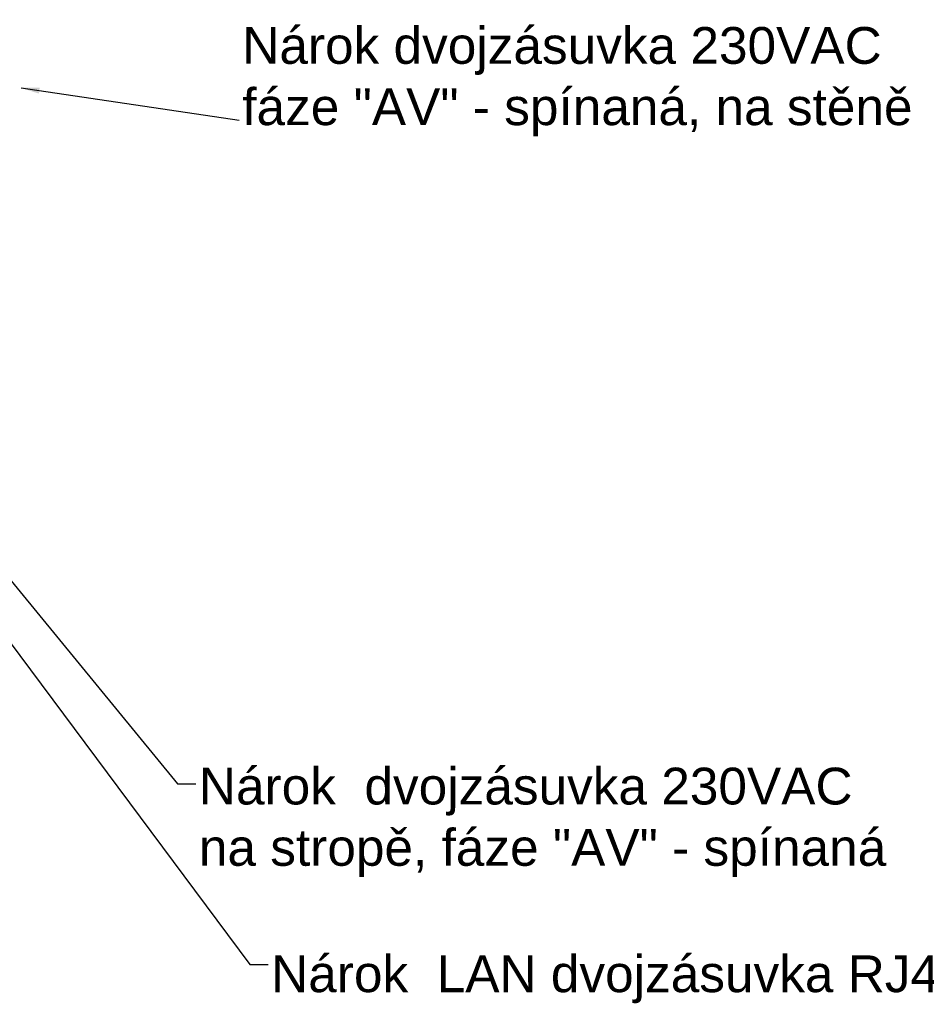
# Model space of a CAD drawing. Header units: millimetres. Extents: x 40090 to 187415, y -53271 to 40260.
# Tile 336 of 406: x 144677 to 149609, y 9491 to 14845. Entities that reach past the tile are written whole.
import ezdxf

# ---------------------------------------------------------------- set-up
doc = ezdxf.new("R2010")
doc.units = ezdxf.units.MM
doc.layers.add('AVM_nárokLAN', color=30, linetype='Continuous')
doc.layers.add('AVM_sp_230VAC', color=170, linetype='Continuous')
doc.styles.add('AVM', font='arial.ttf')
doc.dimstyles.new('AVM-1_50', dxfattribs={"dimscale": 40, "dimtxt": 2.5, "dimasz": 2.5, "dimexe": 1.25, "dimexo": 0.625, "dimtad": 1, "dimdec": 0, "dimrnd": 1, "dimtxsty": 'AVM', "dimcen": 2.5, "dimclrd": 256, "dimclre": 256, "dimclrt": 256, "dimadec": 0, "dimazin": 0, "dimtfac": 1, "dimtdec": 0, "dimtmove": 0, "dimatfit": 3, "dimfxl": 0, "dimarcsym": 0})

msp = doc.modelspace()

# ---------------------------------------------------------------- texts
at = {"layer": 'AVM_nárokLAN', "insert": (146045.1, 9756.9), "char_height": 200, "attachment_point": 1, "style": 'AVM'}
msp.add_mtext('Nárok  LAN dvojzásuvka RJ45, na stropě', dxfattribs=at)
at = {"layer": 'AVM_sp_230VAC', "char_height": 200, "style": 'AVM'}
for s, insert, attachment_point in [('Nárok dvojzásuvka 230VAC\\Pfáze "AV" - spínaná, na stěně', (145887.9, 14211.2), 7), ('Nárok  dvojzásuvka 230VAC\\Pna stropě, fáze "AV" - spínaná ', (145651.9, 10777.5), 1)]:
    msp.add_mtext(s, dxfattribs=dict(at, insert=insert, attachment_point=attachment_point))

# ---------------------------------------------------------------- leaders
at = {"layer": 'AVM_nárokLAN', "annotation_type": 0, "has_hookline": 1, "hookline_direction": 0, "text_width": 5076.4}
msp.add_leader([(142733.5, 13995.6), (145928.5, 9706.9), (146028.5, 9706.9)], dimstyle='AVM-1_50', override={"dimgap": 0.625, "dimtad": 0}, dxfattribs=at)
at = {"layer": 'AVM_sp_230VAC', "annotation_type": 0, "has_hookline": 1, "hookline_direction": 0}
for points, text_width in [([(144684.5, 14474.2), (145871.2, 14298.1)], 3632.3), ([(142817.4, 14002.3), (145535.2, 10690.5), (145635.2, 10690.5)], 3709.3)]:
    msp.add_leader(points, dimstyle='AVM-1_50', override={"dimgap": 0.625, "dimtad": 0}, dxfattribs=dict(at, text_width=text_width))

doc.saveas('drawing.dxf')
